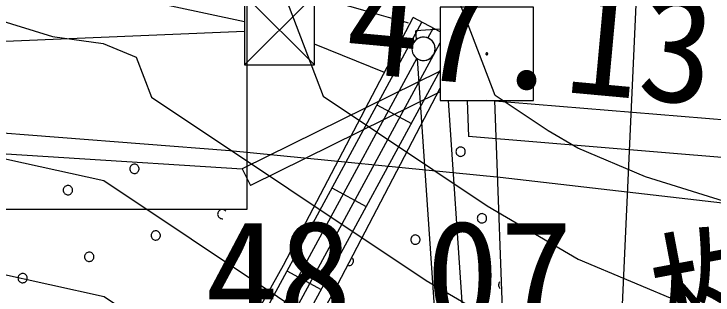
# Model space of a CAD drawing. Extents: x 42655 to 43811, y -141820 to -141156.
# Drawn here: x 43661.72 to 43669.23, y -141369.94 to -141366.92 of the extents above; entities that cross this region are included whole.
import ezdxf

# ---------------------------------------------------------------- set-up
doc = ezdxf.new("R2010")
doc.units = 0
for name, color, linetype in [('ZE_HICN', 7, 'Continuous'), ('ZE_LWCN', 7, 'Continuous'), ('地形', 7, 'Continuous'), ('現況道路ﾊｯﾁ', 7, 'Continuous')]:
    doc.layers.add(name, color=color, linetype=linetype)

msp = doc.modelspace()

# ---------------------------------------------------------------- linework, layer by layer
at = {"layer": 'ZE_HICN'}
msp.add_lwpolyline([(43685.8244, -141380.8704), (43684.4437, -141380.0386), (43683.4494, -141379.6108), (43683.092, -141379.5436), (43682.214, -141378.9889), (43677.9916, -141376.9549), (43674.536, -141375.9064), (43672.8971, -141375.6225), (43671.82, -141375.2382), (43669.775, -141373.9456), (43667.797, -141373.112), (43664.836, -141371.3827), (43662.6938, -141369.9537), (43658.6089, -141369.0563), (43657.6001, -141368.8), (43656.9642, -141368.613), (43653.7556, -141367.8591), (43652.7929, -141367.5161), (43652.5047, -141367.2627), (43648.5943, -141363.171)], dxfattribs=at)
at = {"layer": 'ZE_LWCN'}
for points in [[(43685.8244, -141375.8831), (43683.0722, -141375.3656), (43680.7419, -141373.8935), (43679.66, -141371.8484), (43677.9663, -141371.6475), (43675.4032, -141370.8192), (43672.8705, -141370.0301), (43668.5027, -141368.6694), (43667.7744, -141368.3624), (43667.4571, -141368.1771), (43666.8868, -141367.7967), (43665.5528, -141364.3078)], [(43657.5857, -141365.7577), (43662.1388, -141367.1631), (43662.6809, -141367.2415), (43663.036, -141367.3857), (43663.1998, -141367.8142), (43666.1466, -141369.7799), (43667.7857, -141370.7372), (43671.5488, -141372.3231), (43672.8833, -141372.7389), (43676.6516, -141373.9129), (43677.979, -141374.3157), (43678.5457, -141374.5887), (43683.0821, -141377.4546), (43684.9286, -141377.8018), (43685.8244, -141378.1872)], [(43664.2944, -141365.8467), (43665.0433, -141367.8054), (43666.8019, -141368.9785), (43667.78, -141369.5498), (43670.0257, -141370.4963), (43672.8769, -141371.3845), (43676.9262, -141372.6461), (43677.9727, -141372.9842), (43678.6642, -141373.0663), (43679.1059, -141373.9013), (43683.0771, -141376.4101), (43685.6682, -141376.8973), (43685.8244, -141376.9645)], [(43685.8244, -141379.4099), (43684.189, -141378.7063), (43683.0871, -141378.4991), (43680.3798, -141376.7888), (43677.9853, -141375.6353), (43673.0655, -141374.1425), (43672.8899, -141374.1121), (43672.7745, -141374.0709), (43672.5554, -141373.9324), (43667.7913, -141371.9246), (43665.4913, -141370.5813), (43662.6879, -141368.7112), (43658.7017, -141367.8356), (43657.5939, -141367.4936), (43653.8902, -141366.1741)]]:
    msp.add_lwpolyline(points, dxfattribs=at)
at = {"layer": '地形'}
for p, q in [((43667.8074, -141379.8953), (43668.9613, -141354.5265)), ((43664.9481, -141366.7201), (43664.1981, -141367.4701)), ((43664.9481, -141367.4701), (43664.1981, -141366.7201)), ((43666.2988, -141367.1153), (43666.0068, -141366.9624)), ((43666.1032, -141367.0058), (43663.2038, -141372.3443)), ((43664.1981, -141367.1106), (43660.1558, -141367.2783)), ((43666.2988, -141367.0866), (43666.0363, -141367.1043)), ((43666.0426, -141367.1977), (43666.0363, -141367.1043)), ((43666.1674, -141367.1809), (43666.2262, -141367.0727)), ((43663.7131, -141371.9931), (43666.2988, -141367.2324)), ((43665.7015, -141367.5499), (43664.9481, -141367.2462)), ((43663.5981, -141371.9116), (43666.0487, -141367.3994)), ((43666.3651, -141371.98), (43666.0566, -141367.4044)), ((43666.2988, -141367.5257), (43663.5728, -141372.5448)), ((43666.2988, -141367.535), (43664.173, -141368.5815)), ((43666.2988, -141367.758), (43664.2613, -141368.7609)), ((43666.6645, -141371.9598), (43666.3873, -141367.8509)), ((43666.5863, -141367.8509), (43666.6028, -141368.2363)), ((43671.4824, -141368.2376), (43666.7956, -141367.8509)), ((43665.6199, -141367.8956), (43665.989, -141368.096)), ((43671.4495, -141368.6363), (43666.6028, -141368.2363)), ((43664.173, -141368.5815), (43664.2613, -141368.7609)), ((43665.1367, -141368.7853), (43665.5058, -141368.9858)), ((43664.6535, -141369.6751), (43665.0225, -141369.8755))]:
    msp.add_line(p, q, dxfattribs=at)
for points in [[(43671.768, -141347.6755), (43670.9503, -141351.4345), (43670.0508, -141355.5203), (43669.8055, -141358.2579), (43669.8464, -141359.8513), (43670.0509, -141365.1221), (43670.1327, -141369.0445), (43666.9435, -141368.6768), (43664.0404, -141368.3908), (43660.3605, -141368.1049), (43657.253, -141368.1049), (43653.4095, -141367.819), (43649.7705, -141367.3696), (43645.6408, -141367.1653), (43642.4466, -141367.3269), (43638.4614, -141367.9618), (43635.1693, -141369.0584), (43631.9926, -141369.9242), (43628.4117, -141371.2517), (43625.4084, -141372.5215), (43622.1162, -141374.253), (43619.4594, -141375.7536)], [(43664.2271, -141366.1997), (43650.9323, -141366.1999), (43650.9323, -141369.0149), (43664.2271, -141369.0148), (43664.2271, -141366.1997)], [(43661.9389, -141366.5171), (43664.1981, -141367.003)], [(43664.9481, -141366.7201), (43664.1981, -141366.7201), (43664.1981, -141367.4701), (43664.9481, -141367.4701), (43664.9481, -141366.7201)], [(43665.9582, -141367.0205), (43665.9025, -141367.0046), (43665.7437, -141366.9595), (43665.4939, -141366.8888), (43665.1654, -141366.7964), (43664.9481, -141366.7355)], [(43667.2988, -141366.8509), (43666.2988, -141366.8509), (43666.2988, -141367.8509), (43667.2988, -141367.8509), (43667.2988, -141366.8509)], [(43663.1318, -141372.2661), (43664.6166, -141369.6166), (43666.0068, -141366.9624)], [(43665.9944, -141367.2963), (43665.9964, -141367.3186), (43666.0023, -141367.3402), (43666.012, -141367.3604), (43666.0252, -141367.3786), (43666.0414, -141367.3941), (43666.0601, -141367.4064), (43666.0807, -141367.4152), (43666.1026, -141367.4202), (43666.125, -141367.4212), (43666.1472, -141367.4182), (43666.1685, -141367.4113), (43666.1882, -141367.4006), (43666.2057, -141367.3867), (43666.2205, -141367.3698), (43666.232, -141367.3506), (43666.2398, -141367.3296), (43666.2439, -141367.3075), (43666.2439, -141367.2851), (43666.2398, -141367.2631), (43666.232, -141367.2421), (43666.2205, -141367.2229), (43666.2057, -141367.206), (43666.1882, -141367.192), (43666.1685, -141367.1814), (43666.1472, -141367.1745), (43666.125, -141367.1715), (43666.1026, -141367.1725), (43666.0807, -141367.1774), (43666.0601, -141367.1863), (43666.0414, -141367.1986), (43666.0252, -141367.2141), (43666.012, -141367.2322), (43666.0023, -141367.2524), (43665.9964, -141367.274), (43665.9944, -141367.2963)], [(43666.2444, -141367.2963), (43666.2422, -141367.2734), (43666.2359, -141367.2512), (43666.2256, -141367.2305), (43666.2117, -141367.2121), (43666.1947, -141367.1966), (43666.1751, -141367.1844), (43666.1536, -141367.1761), (43666.1309, -141367.1719), (43666.1078, -141367.1719), (43666.0851, -141367.1761), (43666.0636, -141367.1844), (43666.044, -141367.1966), (43666.027, -141367.2121), (43666.0131, -141367.2305), (43666.0028, -141367.2512), (43665.9965, -141367.2734), (43665.9944, -141367.2963)], [(43665.9944, -141367.2963), (43665.9965, -141367.3193), (43666.0028, -141367.3415), (43666.0131, -141367.3621), (43666.027, -141367.3805), (43666.044, -141367.3961), (43666.0636, -141367.4082), (43666.0851, -141367.4166), (43666.1078, -141367.4208), (43666.1309, -141367.4208), (43666.1536, -141367.4166), (43666.1751, -141367.4082), (43666.1947, -141367.3961), (43666.2117, -141367.3805), (43666.2256, -141367.3621), (43666.2359, -141367.3415), (43666.2422, -141367.3193), (43666.2444, -141367.2963)], [(43666.7888, -141367.3509), (43666.7889, -141367.3527), (43666.7894, -141367.3544), (43666.7902, -141367.356), (43666.7912, -141367.3575), (43666.7925, -141367.3587), (43666.794, -141367.3597), (43666.7957, -141367.3604), (43666.7974, -141367.3608), (43666.7992, -141367.3609), (43666.801, -141367.3606), (43666.8027, -141367.3601), (43666.8043, -141367.3592), (43666.8057, -141367.3581), (43666.8069, -141367.3568), (43666.8078, -141367.3552), (43666.8084, -141367.3535), (43666.8087, -141367.3518), (43666.8087, -141367.35), (43666.8084, -141367.3482), (43666.8078, -141367.3465), (43666.8069, -141367.345), (43666.8057, -141367.3437), (43666.8043, -141367.3425), (43666.8027, -141367.3417), (43666.801, -141367.3411), (43666.7992, -141367.3409), (43666.7974, -141367.341), (43666.7957, -141367.3414), (43666.794, -141367.3421), (43666.7925, -141367.3431), (43666.7912, -141367.3443), (43666.7902, -141367.3458), (43666.7894, -141367.3474), (43666.7889, -141367.3491), (43666.7888, -141367.3509)], [(43663.6639, -141372.5643), (43665.153, -141369.9073), (43666.2988, -141367.7196)], [(43667.6015, -141373.2453), (43666.9879, -141370.6646), (43666.8838, -141367.8509)], [(43649.1217, -141368.5469), (43654.1656, -141368.5638), (43654.1669, -141368.7827), (43656.757, -141368.4106), (43660.3415, -141368.3418), (43664.173, -141368.5815)], [(43666.468, -141368.3993), (43666.4688, -141368.4082), (43666.4711, -141368.4169), (43666.475, -141368.425), (43666.4803, -141368.4322), (43666.4868, -141368.4384), (43666.4943, -141368.4433), (43666.5025, -141368.4469), (43666.5112, -141368.4489), (43666.5202, -141368.4493), (43666.5291, -141368.4481), (43666.5376, -141368.4453), (43666.5455, -141368.441), (43666.5525, -141368.4354), (43666.5584, -141368.4287), (43666.563, -141368.421), (43666.5662, -141368.4126), (43666.5678, -141368.4038), (43666.5678, -141368.3948), (43666.5662, -141368.386), (43666.563, -141368.3776), (43666.5584, -141368.3699), (43666.5525, -141368.3632), (43666.5455, -141368.3576), (43666.5376, -141368.3533), (43666.5291, -141368.3506), (43666.5202, -141368.3494), (43666.5112, -141368.3498), (43666.5025, -141368.3518), (43666.4943, -141368.3553), (43666.4868, -141368.3602), (43666.4803, -141368.3664), (43666.475, -141368.3737), (43666.4711, -141368.3817), (43666.4688, -141368.3904), (43666.468, -141368.3993)], [(43662.9674, -141368.5829), (43662.9682, -141368.5918), (43662.9705, -141368.6005), (43662.9744, -141368.6085), (43662.9797, -141368.6158), (43662.9862, -141368.622), (43662.9937, -141368.6269), (43663.0019, -141368.6304), (43663.0106, -141368.6324), (43663.0196, -141368.6328), (43663.0285, -141368.6316), (43663.037, -141368.6289), (43663.0449, -141368.6246), (43663.0519, -141368.619), (43663.0578, -141368.6123), (43663.0624, -141368.6046), (43663.0656, -141368.5962), (43663.0672, -141368.5874), (43663.0672, -141368.5784), (43663.0656, -141368.5696), (43663.0624, -141368.5612), (43663.0578, -141368.5535), (43663.0519, -141368.5467), (43663.0449, -141368.5412), (43663.037, -141368.5369), (43663.0285, -141368.5341), (43663.0196, -141368.5329), (43663.0106, -141368.5333), (43663.0019, -141368.5353), (43662.9937, -141368.5389), (43662.9862, -141368.5438), (43662.9797, -141368.55), (43662.9744, -141368.5572), (43662.9705, -141368.5653), (43662.9682, -141368.574), (43662.9674, -141368.5829)], [(43662.2531, -141368.8116), (43662.2539, -141368.8205), (43662.2563, -141368.8291), (43662.2601, -141368.8372), (43662.2654, -141368.8445), (43662.2719, -141368.8507), (43662.2794, -141368.8556), (43662.2876, -141368.8591), (43662.2964, -141368.8611), (43662.3053, -141368.8615), (43662.3142, -141368.8603), (43662.3227, -141368.8575), (43662.3306, -141368.8533), (43662.3376, -141368.8477), (43662.3435, -141368.841), (43662.3481, -141368.8333), (43662.3513, -141368.8249), (43662.3529, -141368.8161), (43662.3529, -141368.8071), (43662.3513, -141368.7983), (43662.3481, -141368.7899), (43662.3435, -141368.7822), (43662.3376, -141368.7754), (43662.3306, -141368.7698), (43662.3227, -141368.7656), (43662.3142, -141368.7628), (43662.3053, -141368.7616), (43662.2964, -141368.762), (43662.2876, -141368.764), (43662.2794, -141368.7675), (43662.2719, -141368.7725), (43662.2654, -141368.7787), (43662.2601, -141368.7859), (43662.2563, -141368.794), (43662.2539, -141368.8026), (43662.2531, -141368.8116)], [(43663.9986, -141369.0363), (43663.9922, -141369.03), (43663.9847, -141369.0249), (43663.9765, -141369.0212), (43663.9678, -141369.019), (43663.9588, -141369.0185), (43663.9498, -141369.0196), (43663.9412, -141369.0223), (43663.9332, -141369.0265), (43663.9261, -141369.032), (43663.9201, -141369.0388), (43663.9154, -141369.0465), (43663.9122, -141369.0549), (43663.9106, -141369.0637), (43663.9105, -141369.0727), (43663.9121, -141369.0816), (43663.9152, -141369.0901), (43663.9198, -141369.0978), (43663.9257, -141369.1046), (43663.9328, -141369.1102), (43663.9407, -141369.1145), (43663.9493, -141369.1173), (43663.9582, -141369.1184), (43663.9673, -141369.118)], [(43666.6966, -141369.1136), (43666.6974, -141369.1225), (43666.6998, -141369.1312), (43666.7037, -141369.1392), (43666.709, -141369.1465), (43666.7155, -141369.1527), (43666.7229, -141369.1576), (43666.7312, -141369.1611), (43666.7399, -141369.1631), (43666.7489, -141369.1635), (43666.7578, -141369.1623), (43666.7663, -141369.1596), (43666.7742, -141369.1553), (43666.7812, -141369.1497), (43666.7871, -141369.143), (43666.7917, -141369.1353), (43666.7948, -141369.1269), (43666.7964, -141369.1181), (43666.7964, -141369.1091), (43666.7948, -141369.1003), (43666.7917, -141369.0919), (43666.7871, -141369.0842), (43666.7812, -141369.0775), (43666.7742, -141369.0719), (43666.7663, -141369.0676), (43666.7578, -141369.0648), (43666.7489, -141369.0636), (43666.7399, -141369.064), (43666.7312, -141369.066), (43666.7229, -141369.0696), (43666.7155, -141369.0745), (43666.709, -141369.0807), (43666.7037, -141369.088), (43666.6998, -141369.096), (43666.6974, -141369.1047), (43666.6966, -141369.1136)], [(43663.196, -141369.2972), (43663.1968, -141369.3061), (43663.1992, -141369.3147), (43663.2031, -141369.3228), (43663.2084, -141369.3301), (43663.2149, -141369.3363), (43663.2223, -141369.3412), (43663.2306, -141369.3447), (43663.2393, -141369.3467), (43663.2483, -141369.3471), (43663.2572, -141369.3459), (43663.2657, -141369.3432), (43663.2736, -141369.3389), (43663.2806, -141369.3333), (43663.2865, -141369.3266), (43663.2911, -141369.3189), (43663.2942, -141369.3105), (43663.2958, -141369.3017), (43663.2958, -141369.2927), (43663.2942, -141369.2839), (43663.2911, -141369.2755), (43663.2865, -141369.2678), (43663.2806, -141369.261), (43663.2736, -141369.2554), (43663.2657, -141369.2512), (43663.2572, -141369.2484), (43663.2483, -141369.2472), (43663.2393, -141369.2476), (43663.2306, -141369.2496), (43663.2223, -141369.2531), (43663.2149, -141369.2581), (43663.2084, -141369.2643), (43663.2031, -141369.2715), (43663.1992, -141369.2796), (43663.1968, -141369.2882), (43663.196, -141369.2972)], [(43665.9824, -141369.3423), (43665.9832, -141369.3512), (43665.9855, -141369.3598), (43665.9894, -141369.3679), (43665.9947, -141369.3752), (43666.0012, -141369.3814), (43666.0087, -141369.3863), (43666.0169, -141369.3898), (43666.0256, -141369.3918), (43666.0346, -141369.3922), (43666.0435, -141369.391), (43666.052, -141369.3883), (43666.0599, -141369.384), (43666.0669, -141369.3784), (43666.0728, -141369.3717), (43666.0774, -141369.364), (43666.0805, -141369.3556), (43666.0821, -141369.3468), (43666.0821, -141369.3378), (43666.0805, -141369.329), (43666.0774, -141369.3206), (43666.0728, -141369.3129), (43666.0669, -141369.3061), (43666.0599, -141369.3005), (43666.052, -141369.2963), (43666.0435, -141369.2935), (43666.0346, -141369.2923), (43666.0256, -141369.2927), (43666.0169, -141369.2947), (43666.0087, -141369.2982), (43666.0012, -141369.3032), (43665.9947, -141369.3094), (43665.9894, -141369.3166), (43665.9855, -141369.3247), (43665.9832, -141369.3334), (43665.9824, -141369.3423)], [(43662.4818, -141369.5259), (43662.4826, -141369.5348), (43662.4849, -141369.5434), (43662.4888, -141369.5515), (43662.4941, -141369.5588), (43662.5006, -141369.5649), (43662.5081, -141369.5699), (43662.5163, -141369.5734), (43662.525, -141369.5754), (43662.534, -141369.5758), (43662.5429, -141369.5746), (43662.5514, -141369.5718), (43662.5593, -141369.5676), (43662.5663, -141369.562), (43662.5722, -141369.5552), (43662.5768, -141369.5476), (43662.5799, -141369.5392), (43662.5816, -141369.5303), (43662.5816, -141369.5214), (43662.5799, -141369.5126), (43662.5768, -141369.5042), (43662.5722, -141369.4965), (43662.5663, -141369.4897), (43662.5593, -141369.4841), (43662.5514, -141369.4799), (43662.5429, -141369.4771), (43662.534, -141369.4759), (43662.525, -141369.4763), (43662.5163, -141369.4783), (43662.5081, -141369.4818), (43662.5006, -141369.4868), (43662.4941, -141369.493), (43662.4888, -141369.5002), (43662.4849, -141369.5083), (43662.4826, -141369.5169), (43662.4818, -141369.5259)], [(43665.3147, -141369.6208), (43665.324, -141369.6206), (43665.3332, -141369.6186), (43665.3418, -141369.615), (43665.3496, -141369.6098), (43665.3563, -141369.6032), (43665.3616, -141369.5955), (43665.3654, -141369.587), (43665.3676, -141369.5779), (43665.368, -141369.5686), (43665.3667, -141369.5593), (43665.3637, -141369.5504), (43665.359, -141369.5423)], [(43661.7675, -141369.7545), (43661.7683, -141369.7635), (43661.7707, -141369.7721), (43661.7745, -141369.7802), (43661.7798, -141369.7874), (43661.7863, -141369.7936), (43661.7938, -141369.7986), (43661.802, -141369.8021), (43661.8108, -141369.8041), (43661.8197, -141369.8045), (43661.8286, -141369.8033), (43661.8371, -141369.8005), (43661.845, -141369.7963), (43661.852, -141369.7907), (43661.8579, -141369.7839), (43661.8625, -141369.7762), (43661.8657, -141369.7678), (43661.8673, -141369.759), (43661.8673, -141369.7501), (43661.8657, -141369.7412), (43661.8625, -141369.7328), (43661.8579, -141369.7252), (43661.852, -141369.7184), (43661.845, -141369.7128), (43661.8371, -141369.7086), (43661.8286, -141369.7058), (43661.8197, -141369.7046), (43661.8108, -141369.705), (43661.802, -141369.707), (43661.7938, -141369.7105), (43661.7863, -141369.7154), (43661.7798, -141369.7216), (43661.7745, -141369.7289), (43661.7707, -141369.737), (43661.7683, -141369.7456), (43661.7675, -141369.7545)], [(43666.9382, -141369.7943), (43666.9329, -141369.8013), (43666.9289, -141369.8092), (43666.9264, -141369.8176), (43666.9253, -141369.8263), (43666.9258, -141369.8351), (43666.9279, -141369.8437), (43666.9314, -141369.8517), (43666.9362, -141369.8591), (43666.9423, -141369.8654)]]:
    msp.add_lwpolyline(points, dxfattribs=at)
at = {"layer": '現況道路ﾊｯﾁ'}
msp.add_lwpolyline([(43646.344, -141370.996), (43652.2262, -141371.4912), (43657.9432, -141371.326), (43662.1731, -141371.4581), (43666.9979, -141371.8212), (43671.1756, -141372.4409), (43670.1327, -141369.0445), (43666.9435, -141368.6768), (43664.0404, -141368.3908), (43660.3605, -141368.1049), (43657.253, -141368.1049), (43653.4095, -141367.819), (43649.7705, -141367.3696), (43645.6408, -141367.1653)], dxfattribs=at)

# ---------------------------------------------------------------- texts
at = {"layer": '地形'}
for s, height, rotation, p in [('47.13', 1.16061, 354.74488, (43665.2514, -141367.5417)), ('桝', 1.1606, 10.70732, (43668.6899, -141370.6288))]:
    msp.add_text(s, height=height, rotation=rotation, dxfattribs=at).set_placement(p)
msp.add_text('48.07', height=1.16061, dxfattribs=at).set_placement((43663.7751, -141370.2942))

doc.saveas('drawing.dxf')
